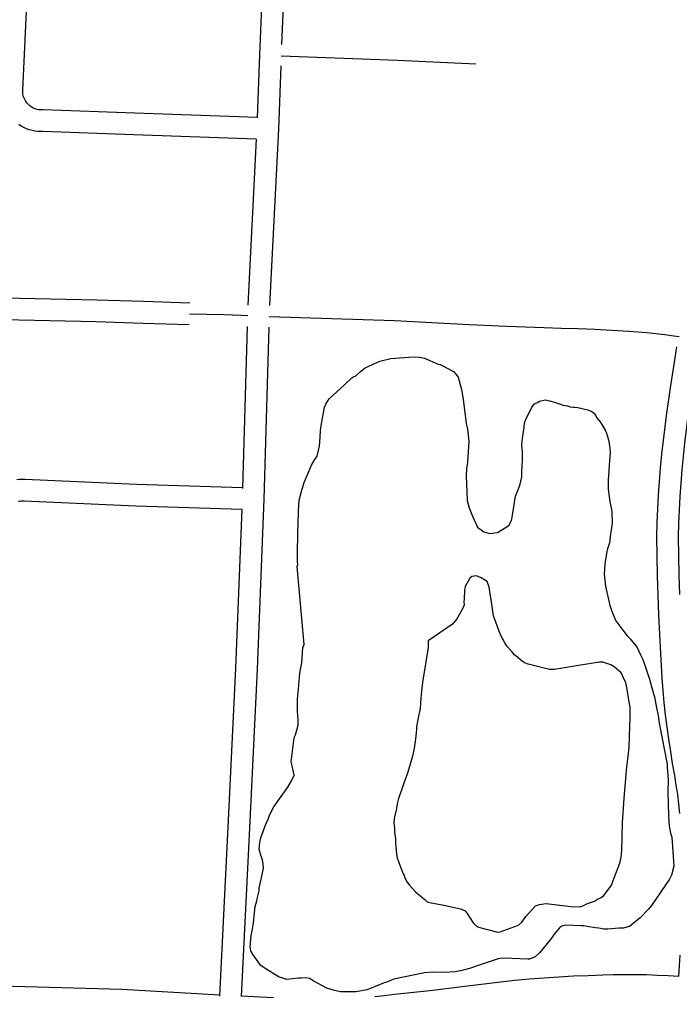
# Model space of a CAD drawing. Extents: x 3677843 to 3715951, y 511991 to 537744.
# Drawn here: x 3695879 to 3696792, y 521678 to 523030 of the extents above; entities that cross this region are included whole.
import ezdxf

# ---------------------------------------------------------------- set-up
doc = ezdxf.new("R2010")
doc.units = 0
doc.layers.add('V-ROAD-CNTR', color=7, linetype='Continuous')
doc.layers.add('V-SITE-VEGE', color=7, linetype='Continuous')

msp = doc.modelspace()

# ---------------------------------------------------------------- linework, layer by layer
at = {"layer": 'V-ROAD-CNTR'}
for points in [[(3696276.1, 523808.7), (3696271.2, 523694.2), (3696264.7, 523568.3), (3696259.4, 523369.2), (3696248.2, 523146), (3696241.7, 522995.1)], [(3696234.4, 523555.4), (3696229.4, 523370.3), (3696218.2, 523147.4), (3696211.1, 522980.7), (3696207.9, 522893.7)], [(3696207.9, 522893.9), (3696038.4, 522899.9), (3695911.9, 522904.6), (3695909, 522904.6), (3695907.1, 522904.7), (3695905.3, 522904.9), (3695903.4, 522905.3), (3695901.6, 522905.8), (3695899.8, 522906.5), (3695898.1, 522907.2), (3695896.4, 522908.1), (3695894.8, 522909.1), (3695893.3, 522910.2), (3695891.9, 522911.5), (3695890.5, 522912.8), (3695889.3, 522914.2), (3695888.1, 522915.7), (3695887.1, 522917.3), (3695886.2, 522919), (3695885.4, 522920.7), (3695884.7, 522922.5), (3695884.2, 522924.3), (3695883.8, 522926.1), (3695883.6, 522928), (3695883.4, 522929.9), (3695883.4, 522932), (3695887.3, 523011.4), (3695893.6, 523146.8)], [(3696241, 522979.5), (3696402.2, 522973.3), (3696510.8, 522968.3)], [(3696240.5, 522965.4), (3696237.4, 522877.8), (3696225.1, 522633.7)], [(3696206.7, 522863.9), (3696037.3, 522869.9), (3695911.5, 522874.6), (3695908.4, 522874.6), (3695904.4, 522874.8), (3695900.3, 522875.3), (3695896.4, 522876.1), (3695892.4, 522877.2), (3695888.6, 522878.6), (3695884.9, 522880.2), (3695881.3, 522882.2), (3695877.9, 522884.3)], [(3696206.7, 522864.1), (3696195.1, 522634.5)], [(3695629.2, 522654.5), (3695737, 522649.6), (3695797.4, 522647.1), (3695857.6, 522644.5), (3695921.8, 522643.1), (3695986.1, 522641.6), (3696050.5, 522639.7), (3696114.8, 522637.6)], [(3696114.3, 522622.6), (3696138.1, 522622.1), (3696161.9, 522621.4), (3696185.6, 522620.5)], [(3696185.6, 522620.5), (3696194.8, 522620.1)], [(3696224.7, 522618.9), (3696398, 522613.3), (3696449.8, 522610.5), (3696501.6, 522607.8), (3696553.5, 522605.4), (3696605.3, 522603.3), (3696628.7, 522602.7), (3696652.1, 522602), (3696675.4, 522601.1), (3696698.8, 522599.9), (3696722.2, 522598.6), (3696734.7, 522597.7), (3696747.2, 522596.6), (3696759.7, 522595.3), (3696772.2, 522593.8), (3696784.6, 522592), (3696792.1, 522590.9)], [(3695856.7, 522614.5), (3695921.1, 522613.2), (3695985.3, 522611.6), (3696049.6, 522609.7), (3696113.8, 522607.6)], [(3696223.9, 522604), (3696217.1, 522366.1), (3696207.8, 522130.6), (3696197.9, 521920.2), (3696186, 521677.7)], [(3696193.9, 522604.8), (3696187.5, 522380.8)], [(3696762.8, 522233.1), (3696762, 522259.9), (3696761.4, 522286.9), (3696761, 522314.2), (3696761.6, 522333.4), (3696762.4, 522352.4), (3696763.5, 522371.3), (3696764.8, 522390.3), (3696766.4, 522409.2), (3696768.2, 522428.1), (3696770.2, 522447), (3696772.5, 522465.9), (3696775, 522484.7), (3696780.2, 522520.2), (3696785.5, 522555.5), (3696788.7, 522576.7)], [(3696792.8, 522234), (3696792, 522260.7), (3696791.4, 522287.5), (3696791, 522313.9), (3696791.6, 522332.3), (3696792.4, 522350.9), (3696793.4, 522369.5), (3696794.7, 522388), (3696796.2, 522406.6), (3696798, 522425.1), (3696800, 522443.6), (3696802.2, 522462.1), (3696804.7, 522480.6), (3696809.9, 522515.8), (3696815.2, 522551), (3696818.1, 522570.2)], [(3695875.2, 522393), (3695879.2, 522393.4), (3695883.3, 522393.6), (3695886.8, 522393.4), (3696041, 522386.6), (3696187.5, 522382.1)], [(3695877.8, 522363), (3695879.6, 522363.3), (3695881.4, 522363.5), (3695883.2, 522363.6), (3695885.5, 522363.5), (3696039.9, 522356.6), (3696186.5, 522352.1)], [(3696186.5, 522351.9), (3696177.8, 522131.9), (3696168, 521921.7), (3696156, 521678)], [(3696793.1, 521930.9), (3696791.7, 521944.1), (3696790, 521957.2), (3696788.1, 521970.3), (3696786, 521983.4), (3696783, 521999.9), (3696780.3, 522016.7), (3696777.7, 522033.6), (3696775.4, 522050.5), (3696773.3, 522067.4), (3696771.5, 522084.4), (3696769.9, 522101.3), (3696768.5, 522118.3), (3696768, 522127.2), (3696767.4, 522135.3), (3696766.5, 522152.3), (3696765.1, 522179.1), (3696763.9, 522206), (3696762.8, 522232.9)], [(3696791.6, 521705.6), (3696792.1, 521712.5), (3696793.5, 521734.9)], [(3696791.5, 521705.1), (3696776.6, 521706.1), (3696761.6, 521706.9), (3696746.5, 521707.4), (3696731.4, 521707.6), (3696716.3, 521707.7), (3696701.2, 521707.5), (3696686.3, 521707), (3696666.1, 521706.4), (3696645.8, 521705.6), (3696625.5, 521704.5), (3696605.3, 521703.1), (3696585, 521701.5), (3696564.8, 521699.6), (3696544.6, 521697.5), (3696495.6, 521691.4), (3696446.9, 521685.7), (3696397.9, 521680.2), (3696384.2, 521678.5), (3696370.6, 521677.1)], [(3696156.1, 521679.7), (3696020.7, 521687.4), (3695853.5, 521692)], [(3696230.4, 521675.7), (3696186, 521678.1)]]:
    msp.add_lwpolyline(points, dxfattribs=at)
at = {"layer": 'V-SITE-VEGE'}
for points in [[(3696207.6, 521810.1), (3696208.1, 521812.8), (3696210.7, 521823.8), (3696210.7, 521827.6), (3696216.5, 521854.9), (3696216.4, 521860.9), (3696215.3, 521866.9), (3696213, 521873.4), (3696210.8, 521881.6), (3696211.8, 521890.9), (3696212.8, 521897.4), (3696220.3, 521917.7), (3696222.5, 521921.5), (3696225.7, 521929.7), (3696231, 521940.1), (3696233.2, 521943.4), (3696236.4, 521947.8), (3696250.4, 521967.5), (3696255.3, 521976.3), (3696259, 521984), (3696256.2, 521997), (3696255.1, 522002.5), (3696258.6, 522032), (3696259.7, 522036.9), (3696260.8, 522039.6), (3696264.5, 522053.3), (3696264.9, 522062), (3696264.4, 522064.7), (3696263.8, 522074), (3696263.6, 522089.3), (3696265.1, 522102.9), (3696267.1, 522125.3), (3696269.8, 522139.5), (3696271.2, 522160.2), (3696272.8, 522164.6), (3696263.2, 522272.5), (3696264.3, 522275.3), (3696263.7, 522279.1), (3696263.6, 522294.4), (3696264.9, 522335.8), (3696265.3, 522345.6), (3696265.3, 522349.5), (3696266.3, 522364.7), (3696270, 522378.4), (3696273.2, 522388.8), (3696283.3, 522412.9), (3696287.6, 522420.6), (3696290.9, 522425.5), (3696294, 522439.2), (3696295, 522451.7), (3696295.5, 522460.4), (3696296, 522464.8), (3696301.2, 522493.2), (3696302.8, 522497.6), (3696307.7, 522504.7), (3696328.8, 522524), (3696339.1, 522533.9), (3696341.8, 522535.5), (3696343.9, 522536.1), (3696351, 522542.7), (3696357.5, 522547.7), (3696377.6, 522557.1), (3696392.8, 522560.5), (3696424.4, 522563), (3696432.6, 522562.5), (3696439.7, 522560.9), (3696458.3, 522552.9), (3696461.1, 522552.4), (3696463.8, 522550.7), (3696479.7, 522542.7), (3696483, 522538.9), (3696486.3, 522534.6), (3696490.8, 522517.7), (3696493.1, 522504.1), (3696497.2, 522470.8), (3696498.9, 522462.7), (3696500.1, 522455), (3696500.7, 522445.2), (3696499.3, 522416.9), (3696497.7, 522408.1), (3696497.3, 522398.3), (3696498.6, 522363.9), (3696501.4, 522354.1), (3696505.9, 522342.2), (3696513.1, 522327), (3696521.9, 522320.5), (3696530.1, 522318.4), (3696540.4, 522319.6), (3696556.2, 522329.5), (3696559.9, 522336.6), (3696561, 522341), (3696561.5, 522343.7), (3696563.1, 522355.2), (3696565.7, 522369.9), (3696571.5, 522384.7), (3696574.2, 522396.7), (3696574.1, 522404.4), (3696575.1, 522419.7), (3696575, 522430.6), (3696574.4, 522440.9), (3696575.4, 522450.2)], [(3696575.4, 522450.2), (3696577.4, 522465.5), (3696577.9, 522470.9), (3696579.5, 522475.3), (3696588.1, 522493.4), (3696591.9, 522497.8), (3696596.8, 522500), (3696598.9, 522501.7), (3696606.6, 522503.4), (3696613.1, 522501.8), (3696619.1, 522500.2), (3696623.5, 522498.6), (3696627.9, 522497.5), (3696631.2, 522495.9), (3696637.7, 522494.9), (3696641, 522493.8), (3696645.4, 522493.3), (3696647.6, 522493.3), (3696651.9, 522492.8), (3696665.6, 522489.7), (3696671.1, 522487), (3696673.3, 522485.4), (3696676.6, 522481.6), (3696677.7, 522478.9), (3696682.6, 522472.9), (3696684.9, 522469.1), (3696689.8, 522461.5), (3696691.5, 522457.2), (3696693.7, 522449.5), (3696694.9, 522446.3), (3696696, 522436.5), (3696696.6, 522429.9), (3696695.6, 522419.6), (3696694.2, 522397.7), (3696693.7, 522393.4)], [(3696693.7, 522393.4), (3696693.8, 522379.7), (3696696.1, 522362.8), (3696698.9, 522348.7), (3696699.1, 522332.9), (3696696.5, 522314.3), (3696695.5, 522305.6), (3696692.8, 522297.4), (3696691.8, 522293.5), (3696689.2, 522276.6), (3696688.2, 522261.9), (3696690, 522245.5), (3696696.2, 522218.8), (3696700.1, 522207.4), (3696702.9, 522200.9), (3696704.5, 522197.6), (3696713.9, 522184.6), (3696720, 522177), (3696724.4, 522172.7), (3696733.8, 522160.8), (3696738.7, 522150.5), (3696741.5, 522145), (3696744.3, 522137.4), (3696751, 522116.7), (3696752.7, 522109.7), (3696756.6, 522096.6), (3696757.8, 522092.3), (3696760.6, 522077), (3696762.9, 522066.7), (3696764.6, 522055.8), (3696775.4, 521999.1), (3696775.5, 521994.8), (3696776.7, 521977.3), (3696776.3, 521961), (3696777.1, 521927.7), (3696778.3, 521913.5), (3696780.1, 521903.7), (3696781.7, 521898.3), (3696784.8, 521857.9), (3696781.6, 521845.4), (3696778.9, 521839.9), (3696753.6, 521803.7), (3696749.8, 521798.7), (3696737.9, 521786.6), (3696723.3, 521774.5), (3696714.6, 521772.3), (3696708.6, 521772.2), (3696693.3, 521771), (3696687.9, 521771), (3696680.8, 521772), (3696676.4, 521772.5), (3696664.9, 521774.6), (3696660, 521775.6), (3696656.7, 521775.6), (3696634.4, 521776.5), (3696629.5, 521774.8), (3696626.8, 521773.2), (3696619.2, 521763.9), (3696613.8, 521756.7), (3696598.7, 521738), (3696592.7, 521732.5), (3696585.1, 521729.2), (3696582.4, 521729.2), (3696560.6, 521730.1), (3696546.4, 521730.5), (3696541.5, 521729.9), (3696516.5, 521721.6), (3696501.8, 521716.5), (3696491.4, 521713.7), (3696482.2, 521712), (3696467.5, 521710.8), (3696451.1, 521711.2), (3696439.6, 521710.6), (3696397.2, 521701.5), (3696388.5, 521698.1), (3696383.6, 521696.5), (3696364.6, 521688.7), (3696359.7, 521687), (3696345, 521684.1), (3696323.1, 521684), (3696314.9, 521686.1), (3696304.6, 521689.3), (3696285.4, 521699.5), (3696281, 521702.7), (3696275, 521703.7), (3696269, 521703.1), (3696264.6, 521703.1), (3696248.8, 521701.3), (3696242.3, 521703.5), (3696238.4, 521704.5), (3696217.6, 521717.5), (3696213.2, 521720.7), (3696211.6, 521722.3), (3696202.2, 521735.3), (3696199.4, 521740.8), (3696198.3, 521746.2), (3696199.8, 521762), (3696200.8, 521768.6), (3696202.9, 521779.5), (3696205.4, 521802.4), (3696207.6, 521810.1)], [(3696553.7, 522162.6), (3696550.4, 522168), (3696544.9, 522178.3), (3696534.9, 522204.4), (3696533.1, 522217.5), (3696529.1, 522244.2), (3696526.3, 522251.8), (3696524.1, 522253.4), (3696518.1, 522257.2), (3696511.5, 522259.9), (3696505, 522258.7), (3696502.2, 522256.5), (3696495.8, 522245), (3696494.7, 522239.5), (3696494.3, 522228.1), (3696493.8, 522223.7), (3696494.4, 522219.9), (3696493.3, 522216.1), (3696485.8, 522202.4), (3696484.2, 522200.2), (3696478.2, 522193), (3696444.6, 522169.9)], [(3696444.6, 522169.9), (3696444.7, 522160.6), (3696437.9, 522118), (3696436.9, 522112), (3696434.8, 522096.1), (3696433.4, 522076.5), (3696430.2, 522061.2), (3696428.7, 522050.8), (3696428.7, 522047.5), (3696427.7, 522037.7), (3696426.7, 522030.6), (3696424.6, 522018.6), (3696423, 522010.4), (3696417.2, 521991.3), (3696416.1, 521986.9), (3696410.8, 521972.7), (3696408.1, 521964.5), (3696404.4, 521954.6), (3696403.3, 521949.7), (3696401.7, 521944.2), (3696400.7, 521937.7), (3696398.1, 521926.2), (3696397.5, 521923.5), (3696397, 521918), (3696398.2, 521910.4), (3696398.2, 521904.9), (3696399.4, 521895.7), (3696399.5, 521889.7), (3696400.7, 521874.4), (3696401.8, 521869.5), (3696404, 521863), (3696410.2, 521847.2), (3696411.3, 521845), (3696411.8, 521842.9), (3696415.7, 521835.8), (3696419, 521831.5), (3696422.3, 521827.7), (3696427.3, 521822.3), (3696440.5, 521811.5), (3696443.2, 521808.8), (3696448.7, 521807.2), (3696461.8, 521805.1), (3696471.1, 521803), (3696478.7, 521801.4), (3696489.6, 521798.8), (3696495.7, 521796.1), (3696497.3, 521794.5), (3696498.4, 521792.3), (3696506.7, 521779.8), (3696511.7, 521775), (3696514.4, 521773.4), (3696541.2, 521766.5), (3696544.5, 521767.1), (3696569.5, 521776.5), (3696574.3, 521780.4), (3696580.3, 521788.6), (3696593.2, 521802.9), (3696598.7, 521805.1), (3696607.9, 521806.3), (3696642.3, 521802.2), (3696653.8, 521801.8), (3696656.5, 521802.3), (3696659.8, 521803.5), (3696665.2, 521806.2), (3696676.1, 521810.1), (3696678.3, 521811.8), (3696684.2, 521814.6), (3696688, 521817.3), (3696698.3, 521831.6), (3696699.9, 521835.4), (3696702, 521842), (3696710, 521862.2), (3696711.6, 521870.4), (3696712.6, 521879.7), (3696713.4, 521917.9), (3696715.8, 521952.3), (3696719.8, 521995.4), (3696721.4, 522009.6), (3696722.9, 522022.7), (3696723.7, 522051.6), (3696724.2, 522062), (3696724.1, 522077.3), (3696720.1, 522102.3), (3696718.3, 522111.6), (3696711.7, 522125.7), (3696705.1, 522131.1), (3696702.3, 522133.8), (3696697.4, 522136.5), (3696686.5, 522140.2), (3696681.6, 522140.2), (3696652.7, 522135.6), (3696644.5, 522134.4), (3696619.5, 522130.4), (3696612.4, 522130.3), (3696582.9, 522137.7), (3696577.9, 522139.3), (3696573, 522143.1), (3696565.9, 522149), (3696563.7, 522150.7), (3696560.4, 522155), (3696553.7, 522162.6)]]:
    msp.add_lwpolyline(points, dxfattribs=at)

doc.saveas('drawing.dxf')
